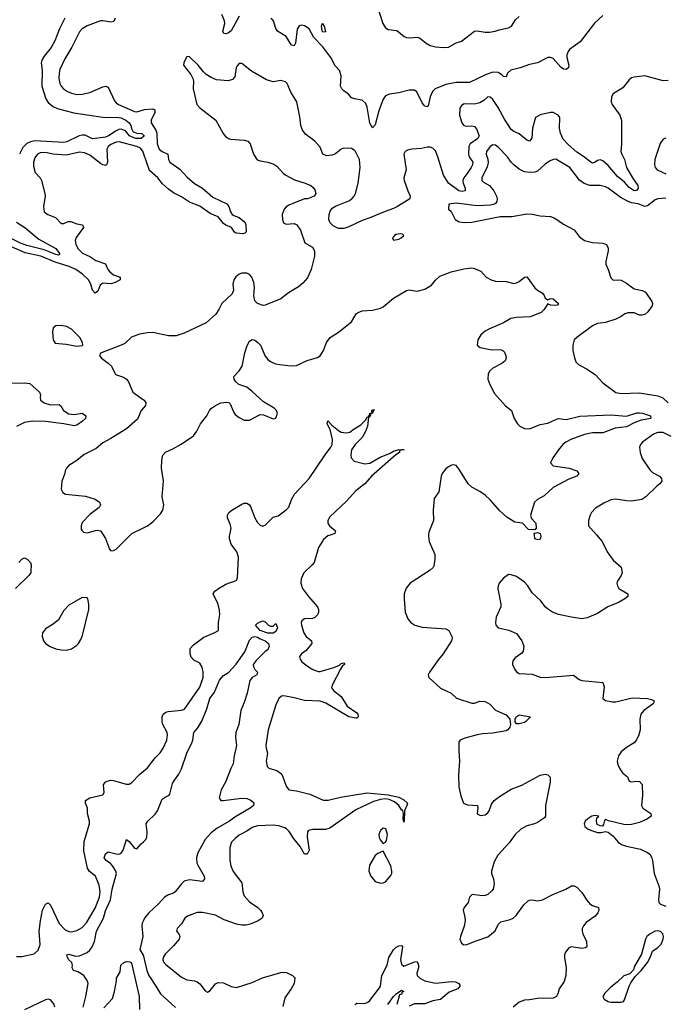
# Model space of a CAD drawing. Header units: inches. Extents: x 1552611 to 1694776, y 811966 to 917215.
# Tile 381 of 549: x 1679054 to 1683987, y 836411 to 843939. Entities that reach past the tile are written whole.
import ezdxf

# ---------------------------------------------------------------- set-up
doc = ezdxf.new("R2010")
doc.units = ezdxf.units.IN
doc.header["$MEASUREMENT"] = 0
for name, color, linetype in [('B6873', 7, 'Continuous'), ('B6874', 7, 'Continuous'), ('B6883', 7, 'Continuous'), ('B6884', 7, 'Continuous')]:
    doc.layers.add(name, color=color, linetype=linetype)

msp = doc.modelspace()

# ---------------------------------------------------------------- linework, layer by layer
at = {"layer": 'B6873', "color": 5}
for points, elevation in [([(1679690.7, 840000), (1679710, 839971.3), (1679741, 839890), (1679750, 839878), (1679770, 839881), (1679790, 839890.8), (1679899.4, 840000)], 920), ([(1679046.3, 839790), (1679070, 839814.9), (1679090, 839824.9), (1679110, 839814.9), (1679137, 839790), (1679141.5, 839770), (1679139.3, 839720.7), (1679138.4, 839710), (1679124.4, 839690), (1679022.8, 839590)], 880), ([(1679030, 836776.5), (1679070, 836776.9), (1679164.1, 836795.9), (1679193.9, 836826.1), (1679210.9, 836869.1), (1679202, 836970), (1679211.4, 837050), (1679227, 837130), (1679250, 837176.4), (1679270, 837185.5), (1679290, 837167.7), (1679356, 837030), (1679401.5, 836981.5), (1679430, 836967.1), (1679450, 836964.2), (1679490, 836974.4), (1679530, 836997.7), (1679565, 837035), (1679630, 837145.4), (1679663.2, 837230), (1679669.4, 837270), (1679660.6, 837320.6), (1679633.8, 837390), (1679587.2, 837427.2), (1679570.7, 837450.7), (1679544.6, 837584.6), (1679545.1, 837654.9), (1679588, 837790), (1679588, 837810), (1679572.4, 837870), (1679571.1, 837911.1), (1679556, 837950), (1679557.2, 837970), (1679589.7, 837990.2), (1679688.2, 838011.8), (1679699.7, 838030), (1679695.3, 838090), (1679708, 838110), (1679721.8, 838118.2), (1679750, 838124.2), (1679770, 838121.8), (1679866, 838094), (1679890, 838094.9), (1679910, 838106.4), (1679970, 838168.5), (1680000, 838194)], 880), ([(1679537.7, 836390), (1679559.9, 836470), (1679576.1, 836570), (1679570, 836594), (1679542.6, 836630), (1679498.4, 836658.4), (1679465.2, 836670), (1679454.5, 836690), (1679456.2, 836710), (1679451.8, 836730), (1679430, 836751.8), (1679419.1, 836770), (1679415.1, 836790), (1679430, 836795), (1679479.9, 836779.9), (1679510, 836780.9), (1679570, 836808.1), (1679590, 836824.4), (1679607.1, 836850), (1679624.5, 836890), (1679641.8, 836970), (1679693.1, 837070), (1679710, 837124.9), (1679747.6, 837210), (1679759.2, 837290), (1679794.2, 837410), (1679788.2, 837430), (1679766.1, 837466.1), (1679746.6, 837486.6), (1679713.3, 837510), (1679698.9, 837530), (1679710, 837562), (1679730, 837577.4), (1679790, 837560.2), (1679810, 837559.6), (1679830, 837566), (1679844.2, 837590), (1679870, 837670.4), (1679890, 837656.4), (1679930, 837603.6), (1679950, 837599.6), (1679982.1, 837637.9), (1680000, 837653.8)], 860), ([(1680000, 837052.9), (1679990, 837031.5), (1679986.1, 837010), (1679995.5, 836930), (1679971.4, 836830), (1680000, 836780.6)], 860), ([(1679696.6, 836383.4), (1679763.6, 836456.4), (1679778.4, 836510), (1679794, 836590), (1679794, 836610), (1679820.2, 836659.8), (1679825.6, 836710), (1679849.8, 836730), (1679870, 836738.1), (1679896.4, 836736.4), (1679905, 836730), (1679910, 836715.5), (1679967.8, 836470), (1679968.4, 836371.6)], 840), ([(1679322.2, 836390), (1679315.5, 836415.5), (1679290, 836445.6), (1679270, 836451.5), (1679250, 836446), (1679090, 836368)], 880)]:
    msp.add_lwpolyline(points, dxfattribs=dict(at, elevation=elevation))
at = {"layer": 'B6873', "color": 5, "elevation": 920}
msp.add_lwpolyline([(1679530, 839521.2), (1679430, 839462.7), (1679390, 839421.2), (1679350.3, 839349.8), (1679310, 839316.9), (1679250, 839281.6), (1679228.9, 839250), (1679224.9, 839224.9), (1679234.9, 839190), (1679250.3, 839170.3), (1679286.6, 839146.6), (1679330, 839128.7), (1679370, 839120.3), (1679410, 839119.3), (1679450, 839128.2), (1679486.7, 839153.3), (1679502, 839170), (1679520.7, 839199.3), (1679533.3, 839230), (1679580.9, 839430), (1679582.7, 839470), (1679575.3, 839510), (1679570, 839518)], close=True, dxfattribs=at)
at = {"layer": 'B6874', "color": 5}
for points, elevation in [([(1679398.4, 843950), (1679357.6, 843870), (1679322.8, 843777.2), (1679293.1, 843726.9), (1679240.3, 843659.7), (1679223.2, 843630), (1679218.6, 843610), (1679224.8, 843550), (1679222.2, 843430), (1679252.9, 843332.9), (1679270, 843304.9), (1679312.6, 843272.6), (1679350, 843258), (1679466.5, 843226.5), (1679690, 843192.3), (1679810, 843192), (1679830, 843188.1), (1679864.7, 843170), (1679890.2, 843150), (1679902.4, 843130), (1679906.8, 843106.8), (1679921.8, 843081.8), (1679950, 843070.2), (1679987.7, 843067.7), (1680000, 843056.3)], 860), ([(1679783.2, 843950), (1679774.2, 843925.8), (1679750, 843919.8), (1679690, 843929.8), (1679670, 843929), (1679570, 843891.4), (1679530, 843869.8), (1679510, 843845.3), (1679451.5, 843728.5), (1679399.5, 843640.5), (1679361.5, 843558.5), (1679354, 843530), (1679353.6, 843490), (1679361.5, 843450), (1679371.3, 843430), (1679389.6, 843409.6), (1679418.9, 843390), (1679450, 843376.8), (1679490, 843367.9), (1679530.9, 843369.1), (1679590, 843381), (1679690, 843425.4), (1679711, 843430), (1679730, 843422.4), (1679777.4, 843317.4), (1679790, 843302), (1679808.5, 843290), (1679930, 843237.5), (1679950, 843235.1), (1680000, 843249.8)], 880), ([(1680000, 843044.8), (1679980.7, 843030), (1679938, 843030), (1679893.6, 843050), (1679861.1, 843090), (1679830, 843102.6), (1679810, 843099.4), (1679790, 843089.5), (1679732.5, 843050), (1679710, 843040.7), (1679610, 843027.7), (1679555.1, 843055.1), (1679530, 843056.2), (1679507.1, 843050), (1679414.9, 843005.1), (1679390, 842999), (1679170, 843013.4), (1679135.1, 843004.9), (1679107.6, 842992.4), (1679077.9, 842962.1), (1679053, 842910)], 860), ([(1680000, 842917.7), (1679994.3, 842934.3), (1679976.3, 842956.3), (1679950, 842969.5), (1679814.7, 843005.3), (1679790, 843002.2), (1679750, 842985.5), (1679728.6, 842970), (1679718.3, 842950), (1679723.7, 842850), (1679717.4, 842830), (1679710, 842825.3), (1679690, 842829.2), (1679670, 842839.9), (1679590, 842904), (1679550, 842922), (1679510, 842925.4), (1679410, 842902.8), (1679310, 842911.6), (1679250, 842922.7), (1679210, 842920.7), (1679190, 842909.8), (1679170, 842882.4), (1679160.1, 842850), (1679159.8, 842819.8), (1679172.9, 842770), (1679209.3, 842730), (1679219.3, 842710), (1679246, 842610), (1679247.8, 842590), (1679236.3, 842510), (1679241.5, 842470), (1679268, 842450), (1679327.5, 842427.5), (1679370, 842380.4), (1679390, 842381.8), (1679424.4, 842395.6), (1679444.2, 842395.8), (1679490, 842378.8), (1679533.4, 842370), (1679541.5, 842350), (1679486, 842274), (1679478.5, 842250), (1679482, 842222), (1679498.4, 842190), (1679534.6, 842154.6), (1679590, 842127.9), (1679636.5, 842096.5), (1679710, 842072.7), (1679727.8, 842030), (1679741.9, 842010), (1679770, 841988.5), (1679820.9, 841970), (1679821.8, 841950), (1679782.8, 841930), (1679750, 841919.7), (1679690, 841923.4), (1679680.3, 841919.7), (1679667.8, 841910), (1679650, 841863), (1679630, 841847.2), (1679610, 841869.7), (1679596.5, 841916.5), (1679579.2, 841950), (1679533.7, 841993.7), (1679482.4, 842030), (1679432.4, 842052.4), (1679324.1, 842084.1), (1679216.2, 842130), (1679096.6, 842156.6), (1678990, 842201.7)], 880), ([(1679030, 842391), (1679094, 842350), (1679199.9, 842259.9), (1679328.7, 842190), (1679358, 842150), (1679357.4, 842142.6), (1679350, 842138.4), (1679330, 842142.9), (1679239.9, 842179.9), (1679108.6, 842211.4), (1679060.2, 842230), (1678910, 842305.5)], 860), ([(1680000, 841540.3), (1679970, 841535.4), (1679909.2, 841510.8), (1679856.1, 841463.9), (1679830, 841449.5), (1679672, 841390), (1679664.7, 841370), (1679678, 841350), (1679730, 841314), (1679754, 841290), (1679786.9, 841226.9), (1679846.3, 841206.3), (1679870.5, 841190), (1679883.8, 841170), (1679919.3, 841090), (1680000, 841032.5)], 920), ([(1678970, 841160.3), (1679090, 841163.4), (1679130, 841156.6), (1679206, 841090), (1679212, 841070), (1679209.2, 841050), (1679212.8, 841030), (1679241.7, 841010), (1679290, 840994.3), (1679356.1, 840996.1), (1679367.5, 840987.5), (1679387.9, 840950), (1679430, 840926.1), (1679470, 840919.1), (1679530, 840930.2), (1679559, 840910), (1679556.2, 840890), (1679533.5, 840870), (1679490, 840838.2), (1679470, 840832.9), (1679391.7, 840848.3), (1679250, 840867.4), (1679152, 840870), (1679090, 840860.2), (1679030, 840827.5)], 880), ([(1680000, 840971.3), (1679982.8, 840950), (1679955, 840885), (1679870, 840811.1), (1679750, 840735.6), (1679690, 840704.2), (1679638.7, 840661.3), (1679545.7, 840614.3), (1679490.2, 840569.8), (1679430, 840529.4), (1679410.6, 840510), (1679402, 840490), (1679399.1, 840470), (1679375.8, 840410), (1679370.5, 840350), (1679383.7, 840323.7), (1679404.7, 840310), (1679555.9, 840295.9), (1679630, 840271.8), (1679663, 840250), (1679670.5, 840230), (1679661.6, 840210), (1679590, 840155.8), (1679530, 840094), (1679523.6, 840070), (1679524.6, 840044.6), (1679530.4, 840030.4), (1679541.4, 840021.4), (1679570, 840014.4), (1679633, 840033), (1679650, 840035.5), (1679670, 840030.7), (1679690.7, 840000)], 920), ([(1679899.4, 840000), (1679910, 840010.6), (1680000, 840053.6)], 920)]:
    msp.add_lwpolyline(points, dxfattribs=dict(at, elevation=elevation))
at = {"layer": 'B6874', "color": 5, "elevation": 920}
msp.add_lwpolyline([(1679370, 841601.3), (1679330, 841598.4), (1679310, 841584), (1679303.1, 841550), (1679308.2, 841490), (1679324.9, 841464.9), (1679410, 841458.7), (1679490, 841443), (1679530, 841446.8), (1679535.3, 841450), (1679534, 841470), (1679512.7, 841510), (1679450, 841571.8), (1679412.2, 841592.3)], close=True, dxfattribs=at)
at = {"layer": 'B6883', "color": 5}
for points, elevation in [([(1680000, 838194), (1680030, 838219.5), (1680090, 838295.8), (1680127.1, 838332.9), (1680150.6, 838369.4), (1680176.8, 838430), (1680183.7, 838470), (1680181.2, 838490), (1680148, 838550), (1680141.6, 838570), (1680142.2, 838610), (1680149.7, 838630), (1680170, 838643.9), (1680189.3, 838650), (1680290, 838660.2), (1680313.2, 838666.8), (1680430, 838834.6), (1680454.8, 838910), (1680455.3, 838950), (1680448.3, 838988.3), (1680430, 839020.4), (1680383.2, 839043.2), (1680364, 839064), (1680355.4, 839090), (1680356.9, 839130), (1680381, 839159), (1680461.3, 839218.7), (1680540.9, 839250), (1680573.6, 839270), (1680573.3, 839330), (1680583.1, 839390), (1680581.1, 839421.1), (1680569.7, 839469.7), (1680532, 839550), (1680543.7, 839570), (1680572.7, 839590), (1680630, 839623.1), (1680707, 839650), (1680717.7, 839670), (1680726, 839830), (1680713.8, 839870), (1680669.9, 839929.9), (1680658.1, 839970), (1680657.3, 839990), (1680659.2, 840000)], 880), ([(1681433.3, 840000), (1681408.4, 839991.6), (1681375.6, 839964.4), (1681335.9, 839904.1), (1681303, 839790), (1681287.7, 839770), (1681223.8, 839710), (1681205.1, 839665.1), (1681202, 839630), (1681215.8, 839590), (1681259.6, 839530), (1681330, 839450.3), (1681336.8, 839430), (1681337, 839410), (1681330.5, 839389.5), (1681310, 839367.9), (1681290, 839360.7), (1681230, 839358.5), (1681210, 839343.7), (1681205.6, 839330), (1681207.8, 839310), (1681224.6, 839250), (1681242.8, 839222.8), (1681282.6, 839190), (1681286, 839170), (1681244, 839116), (1681206, 839090), (1681192.7, 839070), (1681196.4, 839050), (1681210.4, 839030), (1681260.4, 838990), (1681294.9, 838970), (1681335.3, 838955.3), (1681350, 838954.3), (1681453, 838987), (1681496.6, 839003.4), (1681510, 839015.6), (1681530, 839022.8), (1681536.1, 839016.1), (1681535.3, 839010), (1681521.2, 838998.8), (1681505.9, 838974.1), (1681442.4, 838850), (1681437.1, 838830), (1681450.4, 838810), (1681510, 838764.9), (1681556.5, 838690), (1681630, 838639.7), (1681638.4, 838630), (1681641.2, 838610), (1681630, 838598.8), (1681621.6, 838598.4), (1681570, 838608.5), (1681392.4, 838712.4), (1681350, 838728.4), (1681230, 838733), (1681150, 838754.9), (1681071.3, 838768.7), (1681053.3, 838766.7), (1681034.6, 838750), (1681010, 838701.2), (1680953.4, 838510), (1680935.3, 838390), (1680936.4, 838370), (1680948.2, 838330), (1680938, 838270), (1680943.7, 838230), (1680956.9, 838216.9), (1681018, 838198), (1681053.3, 838173.3), (1681065.5, 838150), (1681090, 838078), (1681110, 838050.8), (1681170, 838044.2), (1681270, 838018.5), (1681371.4, 837971.4), (1681410, 837972.3), (1681505.5, 837994.5), (1681710, 838028.3), (1681870, 838013.1), (1681950, 837993.9), (1681990, 837975), (1682016, 837950), (1682011.9, 837930), (1681993.6, 837890), (1681992.3, 837807.7), (1681990, 837803.7), (1681984.5, 837830), (1681986.2, 837870), (1681980.5, 837890), (1681970, 837898.9), (1681952, 837932), (1681918.3, 837958.3), (1681876, 837976), (1681850, 837981.3), (1681810, 837977.6), (1681757.3, 837962.7), (1681623.2, 837896.8), (1681423.3, 837756.7), (1681390, 837746.3), (1681293.4, 837746.6), (1681260.4, 837739.6), (1681252, 837730), (1681250.3, 837689.7), (1681266, 837590), (1681250, 837558.5), (1681230, 837558.3), (1681196.2, 837616.2), (1681150, 837672.8), (1681112, 837732), (1681093.3, 837753.3), (1681080.4, 837760.4), (1681034.9, 837774.9), (1680990, 837779.5), (1680870, 837775.8), (1680830, 837763.9), (1680790, 837734.5), (1680730, 837703.1), (1680700.3, 837679.7), (1680673.1, 837650), (1680659.1, 837610), (1680660.2, 837510), (1680667.5, 837470), (1680685.3, 837425.3), (1680750, 837339.1), (1680758, 837270), (1680770, 837240.4), (1680810, 837194.6), (1680872.7, 837150), (1680893.4, 837130), (1680907.7, 837110), (1680914, 837090), (1680907.3, 837070), (1680876.3, 837050), (1680815.9, 837024.1), (1680783.5, 837016.5), (1680750, 837014.9), (1680710, 837023.2), (1680617, 837057), (1680550, 837092.1), (1680450, 837112.8), (1680410, 837113.6), (1680334.8, 837085.2), (1680314.4, 837070), (1680290, 837025.2), (1680258, 836990), (1680251.3, 836970), (1680270.8, 836950), (1680276.3, 836930), (1680272.4, 836910), (1680230, 836857.4), (1680166.4, 836793.6), (1680150.3, 836770), (1680147.6, 836750), (1680155.3, 836730), (1680170, 836714.3), (1680290, 836619.5), (1680330, 836598.3), (1680390, 836591.3), (1680410, 836583.6), (1680430, 836568.4), (1680470, 836513), (1680490, 836503.8), (1680510, 836515.8), (1680550, 836566.3), (1680570, 836576.9), (1680610, 836575.8), (1680670, 836546), (1680710, 836538.9), (1680830, 836577.7), (1680910, 836613.5), (1681050, 836654.6), (1681070, 836657.4), (1681093.7, 836653.7), (1681139.1, 836630), (1681150, 836619.1), (1681155.3, 836610), (1681150.3, 836570), (1681128.4, 836530), (1681079.7, 836460.3), (1681065.5, 836394.5)], 880), ([(1682177.3, 840000), (1682176.5, 839990), (1682182.8, 839950), (1682225.7, 839850), (1682225.8, 839814.2), (1682218, 839762), (1682213.4, 839750), (1682190.7, 839730), (1682038, 839630), (1682006.4, 839593.6), (1681992.4, 839550), (1681990.4, 839509.6), (1682000.3, 839410), (1682019.3, 839359.3), (1682042.4, 839330), (1682074, 839310), (1682130, 839294.7), (1682310, 839282), (1682333.4, 839270), (1682357.6, 839217.6), (1682359.3, 839210), (1682352.4, 839190), (1682290.3, 839090), (1682253, 839047), (1682185.5, 838950), (1682176.3, 838930), (1682180.7, 838910), (1682270, 838828.7), (1682350, 838788.7), (1682390.8, 838750.8), (1682510, 838714.4), (1682530, 838714), (1682570, 838727.7), (1682610, 838727.2), (1682645.8, 838705.8), (1682690, 838659.7), (1682770, 838624.7), (1682798, 838590), (1682803.5, 838550), (1682798.2, 838530), (1682782.9, 838510), (1682770, 838501.4), (1682670, 838483), (1682590, 838479.4), (1682550, 838471.8), (1682454.5, 838445.5), (1682420.7, 838430), (1682410, 838414), (1682408.9, 838350), (1682415.6, 838270), (1682406.6, 838166.6), (1682410, 838074), (1682425.1, 838005.1), (1682445.5, 837950), (1682475.8, 837935.8), (1682551, 837930), (1682553.7, 837913.7), (1682548.4, 837868.4), (1682575.5, 837855.5), (1682610, 837860.4), (1682630, 837875.5), (1682640.5, 837890), (1682659.3, 837940.7), (1682680.4, 837970), (1682719.5, 838000.5), (1682810, 838057), (1682890, 838086.3), (1683030, 838163.5), (1683070, 838171.3), (1683090, 838165.2), (1683107.3, 838147.3), (1683108.3, 838110), (1683071, 837930), (1683071.6, 837850), (1683063.3, 837836.6), (1683010, 837800.2), (1682988.2, 837790), (1682930, 837775.4), (1682883.9, 837750), (1682839.5, 837710), (1682794.5, 837645.5), (1682706.3, 837550), (1682678.9, 837501.1), (1682659.1, 837430), (1682659.7, 837410), (1682673.2, 837370), (1682680.2, 837330), (1682672.6, 837290), (1682662, 837278), (1682630, 837250.9), (1682610, 837241.6), (1682590, 837239.4), (1682510.5, 837249.5), (1682490.4, 837229.6), (1682480.4, 837190), (1682450.4, 837150), (1682443.1, 837130), (1682456.5, 837076.5), (1682457.8, 837050), (1682451.3, 837008.7), (1682421.1, 836930), (1682418, 836910), (1682430, 836879.1), (1682446.9, 836866.9), (1682470, 836867.2), (1682542.8, 836897.2), (1682630, 836926), (1682686.1, 836973.9), (1682710, 837020.2), (1682730, 837040.5), (1682801.2, 837058.8), (1682824.2, 837070), (1682848.2, 837090), (1682907.3, 837172.7), (1682938.7, 837201.3), (1682950, 837207.2), (1682970, 837208.8), (1683010, 837201.1), (1683050, 837208.8), (1683128.8, 837251.2), (1683227.8, 837292.2), (1683270, 837317.3), (1683290, 837317.3), (1683310, 837306.8), (1683350, 837266.8), (1683386.3, 837206.3), (1683410, 837179.3), (1683430, 837167), (1683477.3, 837150), (1683479.5, 837130), (1683471.2, 837110), (1683450, 837085), (1683383.3, 837036.7), (1683362.3, 837010), (1683352.9, 836990), (1683351.1, 836970), (1683356.9, 836950), (1683386.2, 836890), (1683388.5, 836851.5), (1683377.4, 836842.6), (1683350, 836838.5), (1683270, 836849.7), (1683250, 836842.9), (1683225.3, 836810), (1683216.9, 836790), (1683216.3, 836770), (1683228.7, 836690), (1683227.3, 836630), (1683214.4, 836585.6), (1683174.9, 836530), (1683166.7, 836490), (1683156.5, 836470), (1683130, 836458.2), (1683010, 836455.8), (1682950, 836444.7), (1682910, 836443), (1682870, 836428), (1682823.8, 836390)], 920), ([(1683461.6, 840000), (1683504.9, 839950), (1683542, 839870), (1683590, 839806), (1683650, 839752), (1683656.3, 839710), (1683650.5, 839690), (1683623.8, 839650), (1683617.6, 839630), (1683621.1, 839610), (1683633, 839590), (1683700.7, 839550), (1683700.5, 839530), (1683678.4, 839510), (1683630, 839481.8), (1683549.2, 839450.8), (1683470, 839399.6), (1683390, 839365.6), (1683350, 839357.6), (1683269.7, 839369.7), (1683170, 839392), (1683125.2, 839410), (1683094, 839430), (1683069.2, 839450), (1683034.8, 839494.8), (1682970, 839557.2), (1682937, 839610), (1682910, 839639.5), (1682850, 839680.7), (1682810, 839695.1), (1682790, 839696), (1682750, 839669.5), (1682718.4, 839630), (1682710.4, 839610), (1682707.8, 839587.8), (1682730.4, 839470), (1682730.4, 839450), (1682694.4, 839370), (1682688.5, 839330), (1682693, 839310), (1682711, 839290), (1682790.5, 839270.5), (1682850, 839246), (1682890.7, 839190), (1682906.8, 839150), (1682901, 839110), (1682890, 839095.3), (1682839.1, 839060.9), (1682823, 839037), (1682819.8, 839020.2), (1682819.1, 839010), (1682838, 838970), (1682850, 838954), (1682870, 838940.5), (1682970, 838936.3), (1683030, 838913), (1683068.7, 838908.7), (1683286.2, 838926.2), (1683330, 838893.4), (1683350, 838885.5), (1683510, 838870.5), (1683519.3, 838839.3), (1683510.8, 838750), (1683530, 838734), (1683582.6, 838722.6), (1683610, 838722.3), (1683735.1, 838755.1), (1683852, 838750), (1683882.4, 838742.4), (1683902.8, 838730), (1683897.3, 838710), (1683823.7, 838656.3), (1683800.3, 838630), (1683792.9, 838590), (1683794.9, 838510), (1683785.8, 838470), (1683767.3, 838432.7), (1683749.4, 838410.6), (1683690, 838375.4), (1683650, 838341.6), (1683630.4, 838310), (1683619.3, 838270), (1683623.7, 838243.7), (1683639.3, 838210), (1683661.2, 838181.2), (1683697.3, 838150), (1683710, 838118), (1683730, 838110.7), (1683770, 838116.3), (1683790, 838114), (1683810.5, 838090.5), (1683813, 838010), (1683804.7, 837930), (1683816, 837910), (1683876, 837870), (1683878, 837850), (1683852, 837830), (1683790, 837802), (1683730, 837785.2), (1683690, 837782.7), (1683670, 837786), (1683552.9, 837812.9), (1683530, 837824), (1683523.4, 837816.6), (1683515.5, 837784.5), (1683506, 837774), (1683490, 837775.1), (1683466.9, 837786.9), (1683461.6, 837810), (1683463.2, 837836.8), (1683478, 837850), (1683450, 837855.1), (1683426, 837850), (1683394.8, 837830), (1683374.8, 837810), (1683366, 837790), (1683371, 837770), (1683398, 837750), (1683430, 837736.3), (1683470, 837724.9), (1683496, 837724), (1683530, 837731.3), (1683550, 837726), (1683590, 837696), (1683627.3, 837650), (1683652.3, 837632.3), (1683690, 837619.3), (1683797, 837597), (1683852.3, 837572.3), (1683870, 837558.8), (1683885.5, 837530), (1683890.4, 837510.4), (1683901.6, 837410), (1683939.1, 837310), (1683942, 837290), (1683934, 837210), (1683938.8, 837190), (1683950, 837176), (1683990, 837162)], 940), ([(1683032.5, 840000), (1683034.8, 839990), (1683030, 839966), (1683016.9, 839963.1), (1682989.4, 839969.4), (1682987.3, 840000)], 920), ([(1680000, 837653.8), (1680018.1, 837670), (1680024.6, 837690), (1680028.2, 837730), (1680020.8, 837790), (1680034, 837810), (1680090, 837865.5), (1680107.8, 837890), (1680141.2, 837978.8), (1680164.2, 837995.8), (1680196.3, 838010), (1680201.8, 838018.2), (1680221.5, 838098.5), (1680235.4, 838124.6), (1680270, 838170.2), (1680290, 838210.2), (1680330.6, 838330.6), (1680368.9, 838410), (1680375.8, 838430), (1680383.5, 838490), (1680415, 838525), (1680444.5, 838575.5), (1680484.8, 838670), (1680506.6, 838750), (1680542.2, 838797.8), (1680579.3, 838890), (1680610, 838926), (1680650, 838946.8), (1680708.2, 839011.8), (1680773.9, 839106.1), (1680810, 839194.8), (1680830, 839219.1), (1680850, 839222), (1680870, 839218.8), (1680890, 839206), (1680930, 839191), (1680956, 839170), (1680961, 839150), (1680950, 839122), (1680930.7, 839109.3), (1680859.8, 839040.2), (1680838, 839010), (1680841, 838990), (1680850.8, 838970), (1680870.8, 838950), (1680866, 838930), (1680830.4, 838909.7), (1680812.5, 838887.5), (1680793.1, 838790), (1680770, 838717.2), (1680743.8, 838656.2), (1680729.1, 838550), (1680705.8, 838490), (1680703.2, 838450), (1680710.2, 838390), (1680693, 838310), (1680685.8, 838250), (1680666.9, 838213.1), (1680626.3, 838110), (1680592.9, 838050), (1680577.4, 837990), (1680590, 837970.4), (1680608.2, 837968.2), (1680750, 837986.8), (1680790, 837983.5), (1680813.7, 837973.6), (1680837, 837957), (1680843.6, 837950), (1680841.1, 837930), (1680816, 837910), (1680698.7, 837841.3), (1680657.1, 837810), (1680562.1, 837757.9), (1680517.1, 837722.9), (1680470.1, 837670), (1680414.8, 837570), (1680404.2, 837530), (1680407.8, 837490), (1680413.7, 837473.6), (1680463.1, 837390), (1680465.5, 837370), (1680450.8, 837350), (1680350, 837362.4), (1680310, 837352.1), (1680288.9, 837331.1), (1680242.9, 837270), (1680230, 837260.5), (1680190, 837248.6), (1680161.4, 837230), (1680117.7, 837182.3), (1680040.2, 837110), (1680008, 837070), (1680000, 837052.9)], 860), ([(1681614.3, 836410), (1681630, 836419.7), (1681690, 836418.2), (1681713.5, 836426.5), (1681730, 836440.2), (1681804.3, 836535.7), (1681811, 836550), (1681821.3, 836630), (1681862.6, 836710), (1681874, 836770), (1681910, 836827.7), (1681930, 836848), (1681950, 836857.2), (1681970, 836861.1), (1681979.6, 836850), (1681964.5, 836750), (1681970, 836718.4), (1681990, 836701.3), (1682070, 836736.5), (1682090, 836738.7), (1682100.7, 836710), (1682100.6, 836690), (1682088.6, 836650), (1682091, 836631), (1682110.3, 836610), (1682150, 836590.1), (1682230, 836571.5), (1682355.2, 836584.8), (1682383.7, 836583.7), (1682410.2, 836570.2), (1682416.4, 836556.4), (1682418, 836550), (1682401.5, 836530), (1682336.7, 836503.3), (1682270, 836447.3), (1682210, 836436.3), (1682150, 836413.5), (1682070, 836413.3), (1682030, 836395.6)], 880), ([(1680000, 836780.6), (1680000.2, 836780.2), (1680026.1, 836670), (1680039.8, 836630), (1680095.2, 836550), (1680130, 836490.3), (1680245.4, 836385.4)], 860), ([(1681867.2, 836410), (1681910, 836470.4), (1681930, 836490.4), (1681970, 836518), (1681990.2, 836510), (1681975.8, 836504.2), (1681970, 836488.6), (1681956.5, 836483.5), (1681934.9, 836410)], 860)]:
    msp.add_lwpolyline(points, dxfattribs=dict(at, elevation=elevation))
for points, elevation in [([(1680970, 839302), (1680990, 839302), (1681010, 839322), (1681024.7, 839290), (1681010, 839262), (1680990, 839249.2), (1680949.3, 839249.3), (1680890, 839269.2), (1680855.3, 839310), (1680870, 839324.7), (1680910, 839342), (1680930, 839334), (1680954, 839310)], 860), ([(1682870, 838555.4), (1682850, 838556.2), (1682839.7, 838570), (1682838.9, 838590), (1682846.3, 838610), (1682870, 838623.7), (1682958, 838610), (1682919.1, 838570), (1682910, 838566)], 920), ([(1681830, 837757.6), (1681810, 837740.9), (1681798.7, 837710), (1681799.5, 837690), (1681807.6, 837667.6), (1681830, 837641), (1681850, 837650.7), (1681856.4, 837663.6), (1681863.5, 837710), (1681851.5, 837751.5)], 920), ([(1681830, 837582), (1681790, 837565.2), (1681770, 837549.2), (1681726.4, 837473.6), (1681720.4, 837430), (1681736.4, 837390), (1681770, 837350.5), (1681810, 837337.1), (1681830, 837339.1), (1681850, 837347.7), (1681890, 837396), (1681897, 837410), (1681897.6, 837430), (1681889.6, 837470)], 920), ([(1683932.7, 836972.7), (1683910, 836969), (1683871.3, 836950), (1683846, 836930), (1683836, 836910), (1683805.2, 836794.8), (1683750, 836698), (1683745.4, 836674.6), (1683715.3, 836644.7), (1683670, 836628.7), (1683619.9, 836580.1), (1683570, 836542.7), (1683524.7, 836495.3), (1683510.8, 836470), (1683518.8, 836450), (1683550, 836433), (1683570, 836428.5), (1683650, 836428), (1683666.8, 836433.2), (1683675.3, 836444.7), (1683711.5, 836548.5), (1683724.1, 836575.9), (1683756, 836624), (1683804, 836670), (1683850, 836731.3), (1683872.3, 836770), (1683890, 836816), (1683930, 836844.9), (1683954.5, 836870), (1683971.8, 836910), (1683972.3, 836930), (1683968.7, 836950), (1683950, 836968.7)], 940)]:
    msp.add_lwpolyline(points, close=True, dxfattribs=dict(at, elevation=elevation))
at = {"layer": 'B6884', "color": 5}
for points, elevation in [([(1681780.3, 844060.2), (1681827.6, 843910), (1681850, 843877.6), (1681870, 843864.2), (1681936.1, 843856.1), (1681991.3, 843811.3), (1682010, 843802.7), (1682030, 843799.6), (1682090, 843806), (1682110, 843799.5), (1682158.5, 843758.5), (1682190, 843741.6), (1682230, 843732.1), (1682290, 843725.8), (1682330, 843728.5), (1682390, 843762.4), (1682430, 843774.7), (1682530, 843851.1), (1682550, 843854.3), (1682610, 843842.8), (1682643.1, 843843.1), (1682686.6, 843850), (1682718.3, 843861.7), (1682790, 843876.8), (1682811.8, 843888.2), (1682842, 843938), (1682870, 843962.2)], 880), ([(1680730, 843966.5), (1680670, 843854), (1680650, 843837.4), (1680630.5, 843830), (1680613.1, 843833.1), (1680607.1, 843850), (1680620.8, 843910), (1680617.9, 843930), (1680598.3, 843978.3)], 880), ([(1683510, 843970.9), (1683447.2, 843912.8), (1683336.3, 843770), (1683255.9, 843710), (1683244, 843696), (1683235.5, 843670), (1683235.9, 843650), (1683250.8, 843590), (1683247.1, 843570), (1683230, 843557), (1683210, 843560.2), (1683190, 843576.3), (1683130, 843642.1), (1683110, 843650.9), (1683090, 843649.9), (1683010, 843608.4), (1682950, 843596), (1682878, 843570), (1682807.8, 843552.2), (1682780.5, 843530), (1682770, 843502.9), (1682750, 843503.9), (1682737.8, 843517.8), (1682710, 843534.1), (1682670, 843536.7), (1682619.5, 843520.5), (1682490, 843459.7), (1682390, 843458.7), (1682310, 843442.3), (1682229.8, 843410.2), (1682207.4, 843390), (1682189.6, 843350), (1682178.8, 843290), (1682170, 843273.3), (1682150, 843278.5), (1682130, 843302.2), (1682087.4, 843387.4), (1682070, 843401), (1682030, 843400.2), (1681950, 843380.5), (1681879.1, 843370), (1681850, 843356.8), (1681831, 843330), (1681798.8, 843241.2), (1681770, 843136), (1681750, 843112.3), (1681730, 843147.3), (1681709.9, 843269.9), (1681698, 843298), (1681670, 843323.4), (1681612.8, 843332.8), (1681590, 843341.6), (1681567.3, 843370), (1681530, 843394.3), (1681514.3, 843410), (1681506, 843430), (1681511.4, 843510), (1681496.6, 843550), (1681465.1, 843585.1), (1681431.2, 843650), (1681370.9, 843730.9), (1681302.5, 843802.5), (1681266.1, 843870), (1681230, 843893.1), (1681210, 843897.8), (1681188.3, 843891.7), (1681174.9, 843865.1), (1681161.1, 843758.9), (1681150, 843739.7), (1681130, 843743.1), (1681090.4, 843810.4), (1681022.5, 843850), (1681011, 843871), (1680994.3, 843930), (1680975.3, 843950)], 880), ([(1684010, 843475.1), (1683970, 843472.3), (1683830, 843509.7), (1683750, 843500.5), (1683730, 843493.6), (1683710, 843479.5), (1683662.6, 843417.4), (1683590, 843371.6), (1683577, 843350), (1683574.3, 843310), (1683581.3, 843290), (1683639.3, 843210), (1683652.9, 843170), (1683653.3, 842986.7), (1683648.6, 842930), (1683654, 842910), (1683674.8, 842870), (1683690, 842809.3), (1683736, 842730), (1683777.2, 842670), (1683779.9, 842650), (1683767.3, 842632.7), (1683750, 842631.4), (1683710, 842656.1), (1683675.5, 842695.5), (1683620.9, 842740.9), (1683550, 842825), (1683510, 842859.3), (1683490, 842868.4), (1683470, 842863.2), (1683450, 842849), (1683430, 842842.2), (1683410, 842853.5), (1683370, 842888.5), (1683310, 842926.6), (1683243.7, 842983.7), (1683206.1, 843026.1), (1683186.4, 843070), (1683177.4, 843110), (1683181.4, 843190), (1683167.3, 843210), (1683130, 843228.3), (1683110, 843228), (1683030, 843212.6), (1682995.8, 843190), (1682973.1, 843110), (1682967.7, 843032.3), (1682950, 843009.8), (1682930, 843016.5), (1682870, 843064.9), (1682830, 843084), (1682810, 843098.8), (1682757.3, 843177.3), (1682710, 843268.5), (1682670, 843328.4), (1682650, 843347.4), (1682630, 843349.8), (1682600.1, 843319.9), (1682570, 843301.9), (1682530, 843291.9), (1682450, 843295.3), (1682430, 843283.1), (1682416.5, 843263.5), (1682413.7, 843210), (1682432.3, 843150), (1682448.6, 843130), (1682464.5, 843124.5), (1682510, 843127.8), (1682530, 843122), (1682543.8, 843103.8), (1682564.1, 843050), (1682555, 843030), (1682496.2, 842990), (1682484.7, 842970), (1682482.5, 842910), (1682489.1, 842889.1), (1682515.5, 842850), (1682513.3, 842830), (1682502.9, 842810), (1682479.4, 842770), (1682447.7, 842730), (1682440.4, 842710), (1682441.7, 842690), (1682458.1, 842650), (1682456.9, 842630), (1682434.3, 842625.7), (1682410, 842631), (1682329.9, 842690), (1682291.5, 842750), (1682249.5, 842889.5), (1682230, 842936.4), (1682210, 842957.8), (1682190, 842964.8), (1682170, 842964.5), (1682125.3, 842954.7), (1682050.3, 842949.8), (1682018.3, 842941.7), (1681999.3, 842930), (1681989.2, 842910), (1682005.7, 842790), (1681989.4, 842730), (1681991.8, 842710), (1682019.7, 842630), (1682038.2, 842590), (1682034.2, 842570), (1681941.5, 842510), (1681910, 842495), (1681846.7, 842473.3), (1681730, 842423.6), (1681670, 842404.6), (1681570, 842354.9), (1681530, 842343.4), (1681490, 842343.2), (1681450, 842362.4), (1681425.6, 842385.6), (1681416.5, 842410), (1681418.8, 842450), (1681425.7, 842474.3), (1681442.1, 842497.9), (1681466.9, 842513.1), (1681570, 842554.3), (1681593, 842570), (1681610, 842588.5), (1681619.7, 842610), (1681640.3, 842690), (1681656.4, 842810), (1681649.8, 842870), (1681620.9, 842930), (1681610, 842942.3), (1681590, 842953.2), (1681530, 842956.8), (1681510, 842948.2), (1681465.9, 842914.1), (1681437.8, 842902.2), (1681396.9, 842896.9), (1681369.5, 842909.5), (1681350, 842963), (1681330, 842988), (1681309.7, 843010), (1681241.2, 843061.2), (1681214.7, 843094.7), (1681200.9, 843130), (1681195.5, 843195.5), (1681170.9, 843310), (1681125.4, 843385.4), (1681098.5, 843450), (1681084.6, 843464.6), (1681050, 843473.8), (1680990, 843464.4), (1680938.4, 843478.4), (1680824.1, 843544.1), (1680750, 843605.1), (1680730, 843604.5), (1680714.8, 843585.2), (1680708.4, 843570), (1680697.3, 843502.7), (1680679.1, 843480.9), (1680647.8, 843472.2), (1680558.7, 843478.7), (1680515.7, 843495.7), (1680479.8, 843519.8), (1680458.9, 843538.9), (1680418, 843590), (1680350, 843655.3), (1680330, 843658), (1680306.8, 843610), (1680306, 843590), (1680360.4, 843520.5), (1680376, 843490), (1680381.7, 843470), (1680380.3, 843410), (1680407.6, 843290), (1680430, 843264.2), (1680553.4, 843170), (1680608.2, 843068.2), (1680625.3, 843045.3), (1680649.2, 843029.2), (1680664.7, 843024.7), (1680770, 843017.6), (1680798, 843010), (1680815.3, 842990), (1680840.3, 842910), (1680868.2, 842868.2), (1680890, 842858.9), (1680950, 842850.2), (1680994.4, 842834.4), (1681018, 842818), (1681070, 842762), (1681086.8, 842750), (1681154.8, 842714.8), (1681236, 842690), (1681278, 842670), (1681296.7, 842656.7), (1681310, 842638), (1681316, 842610), (1681304.7, 842590), (1681252, 842570), (1681230, 842569.4), (1681110, 842521), (1681091.1, 842508.9), (1681073.4, 842490), (1681059.6, 842450), (1681062, 842410), (1681070, 842386.7), (1681090, 842375.6), (1681150, 842380.9), (1681171.2, 842371.2), (1681200.3, 842330), (1681231.8, 842231.8), (1681290, 842198.7), (1681302, 842182), (1681307.4, 842167.4), (1681307.1, 842130), (1681281.9, 842030), (1681254, 841966), (1681216.4, 841923.6), (1681183.7, 841896.3), (1681108.9, 841850), (1681050, 841805.3), (1680930, 841755.6), (1680914.5, 841754.5), (1680870, 841769.4), (1680850, 841789.2), (1680844, 841830), (1680849, 841891), (1680842.8, 841930), (1680827.3, 841970), (1680810, 841991.4), (1680790, 841999.8), (1680750, 842000.7), (1680730, 841993.8), (1680705.9, 841974.1), (1680690.2, 841949.8), (1680683.4, 841916.6), (1680687.6, 841870), (1680677.8, 841842.2), (1680599.3, 841770), (1680576.5, 841723.5), (1680552.6, 841687.4), (1680478.6, 841621.4), (1680310, 841543), (1680250, 841523), (1680190, 841521.3), (1680070, 841546.3), (1680030, 841545.1), (1680000, 841540.3)], 920), ([(1680000, 843249.8), (1680007.9, 843252.1), (1680070, 843257.9), (1680086.3, 843250), (1680087.2, 843230), (1680057.6, 843170), (1680057.2, 843150), (1680093.1, 843093.1), (1680101.9, 843070), (1680104.6, 842990), (1680119.8, 842950), (1680142.8, 842930), (1680185.3, 842910), (1680191.7, 842870), (1680201.5, 842850), (1680277.2, 842797.2), (1680333.6, 842733.6), (1680390, 842686.7), (1680451.3, 842651.3), (1680530, 842583), (1680635.8, 842530), (1680651, 842511), (1680664.2, 842470), (1680677.8, 842450), (1680690, 842441.1), (1680730, 842427.3), (1680774.6, 842390), (1680782.6, 842370), (1680783.9, 842316.1), (1680774.4, 842305.6), (1680757.6, 842302.4), (1680706.8, 842306.8), (1680695, 842315), (1680670.9, 842350.9), (1680630, 842366.8), (1680610, 842381.1), (1680570, 842431.6), (1680510, 842456), (1680430, 842513.2), (1680350, 842542.6), (1680290, 842584.6), (1680230, 842616.1), (1680190, 842643.6), (1680145, 842685), (1680109.6, 842730), (1680045.3, 842785.3), (1680000, 842917.7)], 880), ([(1680000, 843056.3), (1680006.8, 843050), (1680000, 843044.8)], 860), ([(1683990, 842573.3), (1683930.2, 842569.8), (1683910, 842562.7), (1683850, 842516.8), (1683830, 842510.9), (1683779.3, 842530), (1683730, 842539.8), (1683693.6, 842553.6), (1683642.1, 842582.1), (1683550, 842649.8), (1683530, 842659.8), (1683490, 842672.1), (1683410, 842670.8), (1683366.7, 842686.7), (1683331.5, 842711.5), (1683256.4, 842810), (1683150, 842871.3), (1683130, 842869.6), (1683103.4, 842856.6), (1683070, 842833.3), (1683010, 842780.4), (1682990, 842773.5), (1682950, 842769.8), (1682910, 842775.8), (1682870, 842796.9), (1682828.7, 842828.7), (1682808.8, 842848.8), (1682780.5, 842890), (1682710, 842963), (1682690, 842979.7), (1682670, 842982.4), (1682650, 842969.6), (1682619.6, 842930), (1682617.6, 842910), (1682631.7, 842871.7), (1682634.7, 842845.3), (1682626.8, 842813.1), (1682585.6, 842730), (1682585.3, 842710), (1682597.5, 842697.5), (1682643.7, 842670), (1682677.4, 842630), (1682697.6, 842590), (1682701.3, 842570), (1682699.3, 842550), (1682690, 842533.2), (1682675.4, 842524.6), (1682650, 842519.7), (1682550, 842515.2), (1682390, 842536), (1682332, 842528), (1682331.3, 842490), (1682350, 842471.3), (1682380.7, 842410), (1682412.1, 842392.1), (1682450, 842387.2), (1682510, 842390.3), (1682726.2, 842433.8), (1682813.2, 842433.2), (1682930, 842454.3), (1682970, 842452.9), (1683030, 842439.6), (1683110, 842433.1), (1683142.3, 842422.3), (1683210, 842375.5), (1683290, 842333), (1683330, 842282), (1683370, 842250.5), (1683430, 842236.3), (1683510.7, 842230.7), (1683538.8, 842218.8), (1683550.9, 842190.9), (1683550.9, 842170.9), (1683533, 842090), (1683533, 842070), (1683550.4, 842030), (1683570, 841964.7), (1683590, 841948), (1683629.4, 841950.6), (1683650, 841946.4), (1683690, 841923.7), (1683750, 841880.3), (1683810, 841868.5), (1683835.1, 841855.1), (1683884.7, 841784.7), (1683890.6, 841770), (1683886, 841750), (1683854.5, 841705.5), (1683830, 841685.7), (1683810, 841679.8), (1683790, 841681), (1683750, 841696.4), (1683701.7, 841698.3), (1683678.8, 841690), (1683650, 841669.4), (1683610, 841649.4), (1683530, 841622.7), (1683470, 841615.6), (1683430, 841597.6), (1683310.6, 841510), (1683290.5, 841490), (1683281.3, 841450), (1683281.3, 841410), (1683292.3, 841352.3), (1683303.1, 841323.1), (1683323.4, 841303.4), (1683386, 841270), (1683450, 841227.3), (1683510, 841162), (1683610, 841088.9), (1683650, 841082), (1683790, 841085), (1683930, 841063.2), (1683968.5, 841048.5), (1684008.2, 841010)], 940), ([(1683990, 843032), (1683970, 843025.2), (1683948.3, 842991.7), (1683907.2, 842870), (1683904.9, 842830), (1683908.7, 842808.7), (1683924, 842790), (1683990, 842759.6)], 940), ([(1680000, 840053.6), (1680030, 840068), (1680070, 840100.5), (1680130, 840160.7), (1680147.3, 840190), (1680155.1, 840230), (1680142.4, 840290), (1680153.4, 840413.4), (1680136.4, 840510), (1680140.4, 840570), (1680148.2, 840610), (1680167.1, 840632.9), (1680223.3, 840656.7), (1680287.6, 840692.4), (1680382.2, 840757.7), (1680407.9, 840792), (1680434.2, 840850), (1680483.1, 840910), (1680503.1, 840950), (1680519.7, 840970), (1680550, 840990.2), (1680590, 841008.9), (1680635.8, 841015.8), (1680651.9, 841011.9), (1680660.9, 841000.9), (1680690, 840936), (1680701.4, 840921.4), (1680730, 840898), (1680770, 840878), (1680810, 840878), (1680890, 840919.1), (1680916.8, 840916.8), (1680990, 840886), (1681010, 840892), (1681024, 840930), (1681016, 840950), (1680999.3, 840970), (1680916.4, 841016.4), (1680830, 841097.3), (1680790, 841128.2), (1680729.3, 841150), (1680704.5, 841170), (1680692, 841190), (1680690, 841211), (1680730, 841253), (1680753.7, 841290), (1680773, 841393), (1680791.8, 841448.2), (1680810, 841481.6), (1680830, 841493.7), (1680850, 841488.4), (1680874.4, 841470), (1680893.4, 841450), (1680930, 841365.5), (1680950, 841340.4), (1680970, 841324.4), (1681007.8, 841307.8), (1681042, 841302), (1681127.9, 841292.1), (1681170, 841295.8), (1681250, 841332.2), (1681330, 841356.4), (1681349.4, 841370), (1681375.8, 841410), (1681397.6, 841470), (1681427, 841510), (1681489.8, 841550.2), (1681589.5, 841630), (1681624.5, 841690), (1681639.4, 841700.6), (1681670, 841712.2), (1681750, 841717.6), (1681810, 841732.2), (1681830, 841743.1), (1681910, 841810.4), (1682010, 841868), (1682030, 841873.4), (1682090, 841863.7), (1682150, 841877.6), (1682201.3, 841910), (1682230, 841948), (1682263.1, 841976.9), (1682350, 842012), (1682446.6, 842033.4), (1682510, 842040.4), (1682530, 842037.1), (1682576.5, 842016.5), (1682619.3, 841970), (1682657.3, 841950), (1682690, 841939.6), (1682770, 841936), (1682830, 841921.6), (1682850, 841926), (1682870, 841937.6), (1682910, 841970.4), (1682930, 841972.7), (1682989.5, 841889.5), (1683010, 841870.3), (1683048.2, 841848.2), (1683062.6, 841830), (1683070.4, 841810.3), (1683090, 841796.3), (1683110, 841806), (1683130, 841804.4), (1683171, 841770), (1683163.6, 841756.4), (1683147.1, 841752.9), (1683110, 841755.1), (1683090, 841765.2), (1683059.5, 841720.5), (1683039.3, 841700.7), (1682954.1, 841666), (1682850, 841662), (1682806.6, 841653.4), (1682750, 841620.2), (1682643.8, 841576.2), (1682610, 841556.9), (1682578.4, 841530), (1682554, 841490), (1682550.6, 841450), (1682572, 841432), (1682650, 841416.1), (1682733.7, 841413.7), (1682748.3, 841408.3), (1682757.3, 841397.3), (1682768.2, 841370), (1682770.4, 841350), (1682763, 841330), (1682739.1, 841310), (1682670, 841273.3), (1682646.8, 841253.2), (1682634.4, 841230), (1682632, 841190), (1682645.4, 841150), (1682681.2, 841081.2), (1682767.2, 840987.2), (1682812.2, 840950), (1682832.4, 840890), (1682857.1, 840850), (1682876.3, 840830), (1682910, 840813.7), (1682950, 840811.8), (1683030, 840844.9), (1683090, 840854), (1683154.5, 840885.5), (1683170, 840889.1), (1683230, 840882.9), (1683333.7, 840906.3), (1683570, 840918.8), (1683690, 840906.6), (1683770, 840932.7), (1683790, 840933.7), (1683814, 840930), (1683873.4, 840910), (1683877.1, 840890), (1683803.8, 840876.2), (1683750, 840857.1), (1683690, 840827.2), (1683603.3, 840816.7), (1683510, 840779.4), (1683430, 840780.9), (1683370, 840768.6), (1683264.6, 840730), (1683227.8, 840710), (1683203.6, 840690), (1683170, 840651.1), (1683127.4, 840590), (1683110.5, 840550), (1683130, 840528.9), (1683251.3, 840510), (1683310, 840490.4), (1683326.8, 840470), (1683310.7, 840450), (1683250, 840425.6), (1683130, 840362.2), (1683060.5, 840299.5), (1683010.5, 840270), (1682986.4, 840250), (1682956.5, 840150), (1682964.8, 840124.8), (1682998.7, 840090), (1682999.1, 840050), (1682990, 840039.3), (1682942.3, 840042.3), (1682894.7, 840090), (1682838.4, 840098.4), (1682775.1, 840135.1), (1682723.4, 840183.4), (1682650, 840267.6), (1682610, 840303.1), (1682570, 840332.4), (1682510, 840364.7), (1682480.7, 840390), (1682410, 840506), (1682390, 840529.3), (1682370, 840535.1), (1682352.5, 840532.5), (1682330, 840519.5), (1682310, 840503.7), (1682283, 840470), (1682274.9, 840450), (1682257.3, 840330), (1682221.6, 840278.4), (1682212.1, 840187.9), (1682215.6, 840110), (1682178.9, 840021.1), (1682177.3, 840000)], 920), ([(1680000, 841032.5), (1680003.6, 841030), (1680016.8, 841010), (1680015.2, 840990), (1680000, 840971.3)], 920), ([(1680659.2, 840000), (1680668.7, 840050), (1680662.2, 840082.3), (1680642.2, 840130), (1680641.4, 840150), (1680651.1, 840170), (1680675.1, 840190), (1680750, 840235), (1680770, 840242.9), (1680790, 840241.8), (1680808.7, 840228.7), (1680816.2, 840216.2), (1680849.4, 840130), (1680870, 840093.4), (1680890, 840074.3), (1680910, 840065.7), (1680930, 840073.4), (1680990, 840136.1), (1681030, 840145.8), (1681090, 840190.8), (1681110, 840211.3), (1681130.6, 840269.4), (1681154.1, 840310), (1681266.2, 840430), (1681387.3, 840612.7), (1681432.2, 840670), (1681441.3, 840690), (1681443.4, 840730), (1681425.2, 840805.2), (1681403.9, 840850), (1681408.1, 840871.9), (1681438.2, 840838.2), (1681490, 840798), (1681510, 840785.7), (1681550, 840779.3), (1681575.7, 840784.3), (1681608.4, 840811.6), (1681659.5, 840840.5), (1681699.7, 840880.2), (1681710, 840902.8), (1681719.1, 840899.1), (1681711, 840830), (1681697.1, 840790), (1681670, 840745.6), (1681616.9, 840690), (1681590.3, 840650), (1681583.1, 840610), (1681586.4, 840590), (1681610, 840563), (1681690, 840543.7), (1681730, 840549.1), (1681807.1, 840592.9), (1681878.5, 840621.5), (1681910, 840639.7), (1681951.7, 840651.7), (1681991.3, 840651.3), (1681970.4, 840649.6), (1681956.9, 840643.1), (1681955.5, 840630), (1681927.6, 840612.4), (1681741.7, 840450), (1681690.2, 840390), (1681622.8, 840337.2), (1681550, 840256.9), (1681422.7, 840137.3), (1681408.7, 840110), (1681408.7, 840090), (1681421.6, 840070), (1681467.7, 840030), (1681462.8, 840010), (1681433.3, 840000)], 880), ([(1684032.2, 840752.2), (1683970, 840782.2), (1683930, 840783.1), (1683897.6, 840770), (1683813, 840710), (1683798, 840690), (1683790.5, 840670), (1683794.9, 840630), (1683810, 840582.8), (1683870, 840496.3), (1683890, 840478), (1683942.8, 840450), (1683958.8, 840430), (1683961, 840410), (1683946, 840390), (1683925.1, 840374.9), (1683839.3, 840290), (1683807.3, 840270), (1683730, 840257), (1683690, 840259), (1683610, 840272.1), (1683570, 840266.9), (1683517.1, 840242.9), (1683454.9, 840205.1), (1683424, 840170), (1683414, 840150), (1683400.7, 840110), (1683401, 840070), (1683461.6, 840000)], 940), ([(1682987.3, 840000), (1682986.3, 840013.7), (1683010, 840018.8), (1683030, 840011), (1683032.5, 840000)], 920)]:
    msp.add_lwpolyline(points, dxfattribs=dict(at, elevation=elevation))
for points, elevation in [([(1681370, 843844), (1681366, 843854), (1681359, 843890), (1681368.4, 843911.6), (1681381, 843890), (1681390, 843846)], 860), ([(1681962, 842302), (1681930, 842297.2), (1681918, 842290), (1681902, 842270), (1681910, 842254), (1681950, 842261), (1681968, 842270), (1681988, 842290), (1681979, 842299)], 940), ([(1681721.2, 840901.2), (1681719, 840910), (1681726.5, 840913.5), (1681730, 840930.4), (1681748.9, 840931.1), (1681743.3, 840943.3), (1681745.1, 840950), (1681750, 840957.1), (1681758.5, 840958.5), (1681762.8, 840950), (1681754.9, 840945.1), (1681750, 840929.6), (1681730.9, 840929.1), (1681735.2, 840915.2), (1681730, 840903.7)], 880)]:
    msp.add_lwpolyline(points, close=True, dxfattribs=dict(at, elevation=elevation))

doc.saveas('drawing.dxf')
